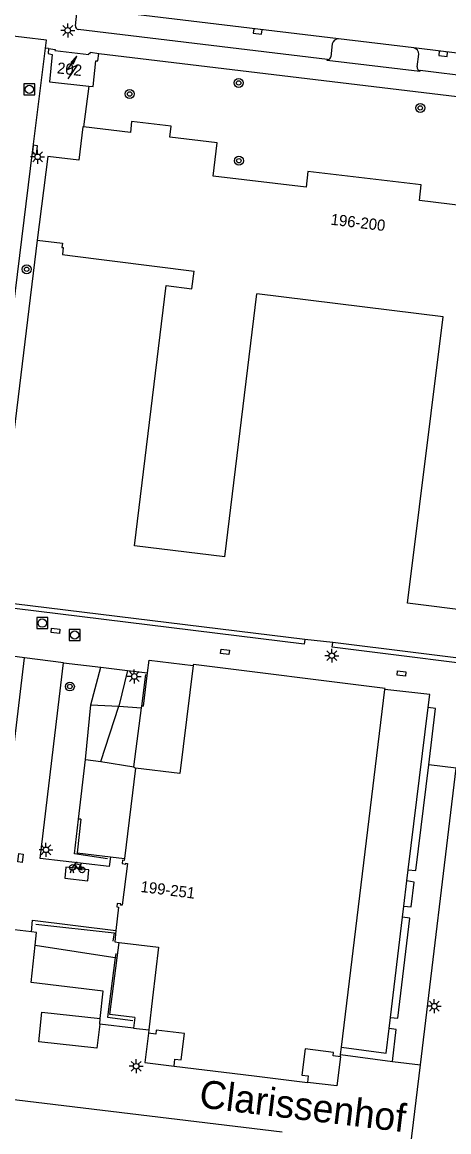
# Model space of a CAD drawing. Extents: x 132998 to 136004, y 396998 to 398512.
# Drawn here: x 133890.3 to 133928.6, y 397054.8 to 397154.1 of the extents above; entities that cross this region are included whole.
import ezdxf

# ---------------------------------------------------------------- set-up
doc = ezdxf.new("R2010")
doc.units = 0
for name, color, linetype in [('gg-afsc-erfafscheiding', 7, 'Continuous'), ('gg-afsc-haag', 7, 'Continuous'), ('gg-afsc-hekwerk', 7, 'Continuous'), ('gg-afsc-lijn haag', 7, 'Continuous'), ('gg-afsc-muur', 7, 'Continuous'), ('gg-anno-huisnummerreeks BGT', 7, 'Continuous'), ('gg-anno-openbare ruimte label', 7, 'Continuous'), ('gg-bbg-gedigitaliseerde bebouwing', 7, 'Continuous'), ('gg-bbg-hoofdgebouw', 7, 'Continuous'), ('gg-knt-bovenkant onderkant talud', 7, 'Continuous'), ('gg-knt-verharding', 7, 'Continuous'), ('gg-knt-verharding nz', 7, 'Continuous'), ('gt-grn-groengrens', 7, 'Continuous'), ('gt-grn-vlakafsluiter', 7, 'Continuous'), ('gt-symb-boom', 7, 'Continuous'), ('gt-symb-fietsenrek', 7, 'Continuous'), ('gt-symb-kolk', 7, 'Continuous'), ('gt-symb-kolk center center', 7, 'Continuous'), ('gt-symb-lichtmast', 7, 'Continuous'), ('gt-symb-rioolschacht', 7, 'Continuous'), ('gt-symb-trafo symbool', 7, 'Continuous')]:
    doc.layers.add(name, color=color, linetype=linetype)

# ---------------------------------------------------------------- blocks, each defined once
blk = doc.blocks.new('gt0-LMAST')
at = {"layer": 'gt-symb-lichtmast'}
for p, q in [((-0.182, 0.173), (-0.447, 0.438)), ((-0.005, 0.246), (-0.005, 0.621)), ((0.172, 0.173), (0.437, 0.438)), ((-0.255, -0.004), (-0.63, -0.004)), ((-0.182, -0.181), (-0.447, -0.446)), ((-0.005, -0.254), (-0.005, -0.629)), ((0.437, -0.446), (0.172, -0.181)), ((0.245, -0.004), (0.62, -0.004))]:
    blk.add_line(p, q, dxfattribs=at)
blk.add_circle((-0.005, -0.004), 0.25, dxfattribs=at)
blk = doc.blocks.new('gt0-KOLKCC')
at = {"layer": 'gt-symb-kolk center center'}
blk.add_lwpolyline([(-0.375, 0.2), (0.375, 0.2), (0.375, -0.2), (-0.375, -0.2)], close=True, dxfattribs=at)
blk = doc.blocks.new('gt0-HSP')
at = {"layer": 'gt-symb-trafo symbool'}
for points in [[(0.771, 0.746), (-0.529, -0.004), (0.471, -0.004), (-0.829, -0.754)], [(-0.217, -0.24), (-0.829, -0.754), (-0.077, -0.48)]]:
    blk.add_lwpolyline(points, dxfattribs=at)
blk = doc.blocks.new('gt0-KOLK')
at = {"layer": 'gt-symb-kolk'}
blk.add_lwpolyline([(0, 0), (0.375, 0), (0.375, 0.4), (-0.375, 0.4), (-0.375, 0), (0, 0)], dxfattribs=at)
blk = doc.blocks.new('gt0-BOOM')
at = {"layer": 'gt-symb-boom'}
for radius in [0.4, 0.2]:
    blk.add_circle((0, 0), radius, dxfattribs=at)
blk = doc.blocks.new('gt0-FREK')
at = {"layer": 'gt-symb-fietsenrek'}
for p, q in [((0.259, 0.762), (0.294, 0.823)), ((0.54, 0.335), (0.259, 0.762)), ((0.294, 0.823), (0.767, 0.714)), ((0.767, 0.714), (0.54, 0.335)), ((0.757, 0.841), (0.866, 0.816)), ((0.767, 0.714), (0.84, 0.822)), ((0.895, 0.252), (0.767, 0.714))]:
    blk.add_line(p, q, dxfattribs=at)
for points in [[(-0.124, 0), (-0.047, 0.312), (0.053, 0.312), (0.12, 0)], [(0.036, 0.476), (0.228, 0.708), (0.259, 0.762)], [(0.294, 0.823), (0.36, 0.937), (0.452, 0.935)], [(0.54, 0.335), (0.555, 0.305), (0.895, 0.252)]]:
    blk.add_lwpolyline(points, dxfattribs=at)
for centre in [(0.036, 0.476), (0.895, 0.252)]:
    blk.add_circle(centre, 0.252, dxfattribs=at)
blk = doc.blocks.new('gt0-RS')
at = {"layer": 'gt-symb-rioolschacht'}
blk.add_lwpolyline([(-0.5, -0.5), (0.5, -0.5), (0.5, 0.5), (-0.5, 0.5)], close=True, dxfattribs=at)
blk.add_circle((0, 0), 0.375, dxfattribs=at)

msp = doc.modelspace()

# ---------------------------------------------------------------- linework, layer by layer
at = {"layer": 'gg-afsc-erfafscheiding'}
for p, q in [((133929.236, 397087.315), (133926.783, 397087.617)), ((133891.163, 397072.669), (133887.64, 397073.084))]:
    msp.add_line(p, q, dxfattribs=at)
at = {"layer": 'gg-afsc-haag'}
for p, q in [((133900.334, 397087.45), (133901.033, 397092.73)), ((133901.033, 397092.73), (133901.053, 397092.88)), ((133895.395, 397082.765), (133896.019, 397088.102)), ((133896.019, 397088.102), (133897.376, 397087.933)), ((133897.376, 397087.933), (133900.334, 397087.45))]:
    msp.add_line(p, q, dxfattribs=at)
at = {"layer": 'gg-afsc-hekwerk'}
for p, q in [((133898.246, 397079.374), (133899.507, 397079.221)), ((133924.816, 397077.227), (133924.933, 397078.225)), ((133924.426, 397073.975), (133924.543, 397074.976)), ((133923.228, 397064.014), (133923.353, 397065.011)), ((133900.319, 397064.048), (133901.691, 397063.89))]:
    msp.add_line(p, q, dxfattribs=at)
for points in [[(133901.573, 397095.87), (133901.724, 397096.993), (133905.679, 397096.506)], [(133926.742, 397092.762), (133926.884, 397093.903), (133922.866, 397094.368)]]:
    msp.add_lwpolyline(points, dxfattribs=at)
at = {"layer": 'gg-afsc-lijn haag'}
for p, q in [((133901.053, 397092.88), (133901.434, 397095.694)), ((133898.719, 397070.737), (133898.672, 397070.364))]:
    msp.add_line(p, q, dxfattribs=at)
for points in [[(133897.986, 397079.196), (133895.03, 397079.649), (133895.395, 397082.765)], [(133891.571, 397073.354), (133898.576, 397072.57), (133898.459, 397071.828)], [(133898.672, 397070.364), (133897.999, 397065.041), (133900.25, 397064.733)]]:
    msp.add_lwpolyline(points, dxfattribs=at)
at = {"layer": 'gg-afsc-muur'}
for p, q in [((133896.306, 397148.381), (133895.819, 397144.745)), ((133891.688, 397134.587), (133887.731, 397102.273)), ((133915.67, 397098.843), (133887.731, 397102.273)), ((133918.181, 397098.56), (133915.67, 397098.843)), ((133901.217, 397092.861), (133901.573, 397095.87)), ((133924.933, 397078.225), (133926.742, 397092.762)), ((133924.543, 397074.976), (133924.816, 397077.227)), ((133923.353, 397065.011), (133924.426, 397073.975)), ((133898.838, 397070.338), (133899.019, 397071.721))]:
    msp.add_line(p, q, dxfattribs=at)
for points in [[(133933.103, 397096.768), (133933.087, 397096.715), (133918.181, 397098.56)], [(133895.589, 397082.742), (133895.252, 397079.739), (133898.246, 397079.374)], [(133900.429, 397064.988), (133898.204, 397065.281), (133898.838, 397070.338)], [(133901.656, 397063.591), (133901.32, 397060.969), (133903.948, 397060.651)], [(133918.97, 397062.335), (133922.974, 397061.813), (133923.228, 397064.014)], [(133918.866, 397061.481), (133918.534, 397058.879), (133915.913, 397059.193)]]:
    msp.add_lwpolyline(points, dxfattribs=at)
at = {"layer": 'gg-bbg-gedigitaliseerde bebouwing'}
for p, q in [((133894.605, 397133.213), (133905.741, 397131.817)), ((133900.4, 397107.232), (133903.244, 397130.535)), ((133908.512, 397106.242), (133911.385, 397129.787)), ((133928.073, 397127.722), (133911.385, 397129.787)), ((133924.886, 397102.08), (133928.073, 397127.722))]:
    msp.add_line(p, q, dxfattribs=at)
msp.add_lwpolyline([(133903.244, 397130.535), (133905.547, 397130.25), (133905.741, 397131.817)], dxfattribs=at)
at = {"layer": 'gg-bbg-hoofdgebouw'}
for p, q in [((133892.62, 397142.09), (133891.688, 397134.587)), ((133908.512, 397106.242), (133900.4, 397107.232)), ((133932.988, 397101.073), (133924.886, 397102.08)), ((133918.97, 397062.335), (133922.866, 397094.368)), ((133900.491, 397087.321), (133899.507, 397079.221)), ((133901.691, 397063.89), (133901.656, 397063.591)), ((133918.89, 397061.68), (133918.97, 397062.335)), ((133918.866, 397061.481), (133918.89, 397061.68))]:
    msp.add_line(p, q, dxfattribs=at)
for points in [[(133892.69, 397151.74), (133892.65, 397151.29), (133893.03, 397151.23), (133892.77, 397148.76), (133896.306, 397148.381)], [(133892.69, 397151.74), (133893.28, 397151.66), (133893.27, 397151.56), (133896.32, 397151.22), (133896.33, 397151.32), (133896.43, 397151.31), (133896.45, 397151.41), (133897.2, 397151.31)], [(133896.306, 397148.381), (133896.69, 397148.34), (133896.94, 397150.66), (133897.13, 397150.64), (133897.2, 397151.31)], [(133895.819, 397144.745), (133895.78, 397144.75), (133895.42, 397141.76), (133892.62, 397142.09)], [(133946.85, 397138.61), (133942.39, 397139.14), (133942.5, 397140.12), (133939.01, 397140.58), (133938.89, 397139.61), (133934.61, 397140.11), (133934.28, 397137.13), (133925.95, 397138.13), (133926.12, 397139.54), (133915.95, 397140.75), (133915.79, 397139.33), (133907.45, 397140.33), (133907.82, 397143.32), (133903.57, 397143.82), (133903.68, 397144.81), (133900.15, 397145.22), (133900.04, 397144.23), (133895.819, 397144.745)], [(133891.688, 397134.587), (133893.944, 397134.328), (133893.901, 397133.946), (133894, 397133.935), (133893.938, 397133.297), (133894.605, 397133.213)], [(133905.679, 397096.506), (133904.482, 397086.837), (133900.491, 397087.321)], [(133922.866, 397094.368), (133922.878, 397094.467), (133905.69, 397096.595), (133905.679, 397096.506)], [(133899.507, 397079.221), (133899.488, 397079.065), (133899.339, 397079.08), (133899.308, 397078.778), (133899.623, 397078.736), (133899.633, 397078.815), (133899.782, 397078.796), (133899.306, 397075.051), (133899.157, 397075.07), (133899.169, 397075.169), (133898.861, 397075.206), (133898.824, 397074.897), (133898.974, 397074.877), (133898.745, 397072.792)], [(133898.745, 397072.792), (133898.632, 397071.768), (133899.019, 397071.721)], [(133899.019, 397071.721), (133902.569, 397071.289), (133902.022, 397066.76), (133901.691, 397063.89)], [(133903.948, 397060.651), (133904.023, 397061.266), (133904.589, 397061.197), (133904.877, 397063.562), (133902.351, 397063.853), (133902.312, 397063.515), (133901.656, 397063.591)], [(133918.866, 397061.481), (133918.211, 397061.561), (133918.25, 397061.878), (133915.701, 397062.192), (133915.418, 397059.837), (133915.983, 397059.769), (133915.913, 397059.193)], [(133903.948, 397060.651), (133911.127, 397059.775), (133915.913, 397059.193)]]:
    msp.add_lwpolyline(points, dxfattribs=at)
at = {"layer": 'gg-knt-bovenkant onderkant talud'}
for p, q in [((133896.019, 397088.102), (133896.484, 397093.003)), ((133896.484, 397093.003), (133898.994, 397092.86)), ((133898.994, 397092.86), (133901.033, 397092.73))]:
    msp.add_line(p, q, dxfattribs=at)
at = {"layer": 'gg-knt-verharding'}
for p, q in [((133895.118, 397153.781), (133895.234, 397154.919)), ((133892.504, 397152.503), (133888.519, 397152.99)), ((133917.697, 397150.767), (133895.36, 397153.449)), ((133892.413, 397151.775), (133892.504, 397152.503)), ((133892.69, 397151.74), (133892.413, 397151.775)), ((133918.143, 397152.181), (133918.022, 397151.019)), ((133925.46, 397151.805), (133918.707, 397152.615)), ((133897.2, 397151.31), (133946.928, 397145.348)), ((133925.742, 397150.099), (133925.888, 397151.24)), ((133955.893, 397146.174), (133926.015, 397149.768)), ((133890.555, 397097.193), (133887.049, 397097.676)), ((133888.452, 397079.636), (133890.555, 397097.193)), ((133894.048, 397096.754), (133890.555, 397097.193)), ((133891.957, 397079.228), (133894.048, 397096.754)), ((133894.048, 397096.754), (133897.393, 397096.367)), ((133897.393, 397096.367), (133899.77, 397096.064)), ((133899.77, 397096.064), (133901.573, 397095.87)), ((133926.048, 397060.771), (133929.236, 397087.315)), ((133898.141, 397078.526), (133891.957, 397079.228)), ((133898.246, 397079.374), (133898.141, 397078.526)), ((133790.946, 397069.515), (133913.641, 397054.762)), ((133897.303, 397064.406), (133897.336, 397064.922)), ((133900.319, 397064.048), (133897.303, 397064.406)), ((133900.429, 397064.988), (133900.319, 397064.048)), ((133918.89, 397061.68), (133923.528, 397061.073)), ((133923.528, 397061.073), (133926.048, 397060.771)), ((133925.16, 397053.377), (133926.048, 397060.771))]:
    msp.add_line(p, q, dxfattribs=at)
for points in [[(133886.385, 397103.048), (133891.276, 397142.72), (133892.413, 397151.775)], [(133926.015, 397149.768), (133926.005, 397149.682), (133917.686, 397150.674), (133917.697, 397150.767)], [(133915.67, 397098.843), (133915.626, 397098.423), (133887.678, 397101.842)], [(133935.303, 397095.999), (133918.129, 397098.144), (133918.181, 397098.56)], [(133926.783, 397087.617), (133927.404, 397092.669), (133926.742, 397092.762)], [(133924.933, 397078.225), (133925.621, 397078.17), (133926.783, 397087.617)], [(133924.543, 397074.976), (133925.225, 397074.915), (133925.497, 397077.122), (133924.816, 397077.227)], [(133891.163, 397072.669), (133891.267, 397073.722), (133898.745, 397072.792)], [(133923.353, 397065.011), (133924.01, 397064.947), (133925.093, 397073.883), (133924.426, 397073.975)], [(133891.504, 397071.487), (133891.617, 397072.613), (133891.163, 397072.669)], [(133897.336, 397064.922), (133897.596, 397067.368), (133891.134, 397068.122), (133891.504, 397071.487)], [(133923.528, 397061.073), (133923.875, 397063.919), (133923.228, 397064.014)]]:
    msp.add_lwpolyline(points, dxfattribs=at)
for centre, radius, start, end in [((133895.383, 397153.72), 0.272, 167.09754, 265.08025), ((133918.672, 397152.077), 0.539, 86.25105, 168.90577), ((133925.377, 397151.297), 0.515, 353.61217, 80.6773), ((133917.736, 397151.052), 0.288, 262.14958, 353.42932), ((133926.05, 397150.075), 0.309, 175.47962, 263.55019)]:
    msp.add_arc(centre, radius, start, end, dxfattribs=at)
at = {"layer": 'gg-knt-verharding nz'}
for points in [[(133918.707, 397152.615), (133898.246, 397155.057), (133894.94, 397155.396)], [(133956.33, 397148.08), (133944.098, 397149.585), (133928.106, 397151.471), (133925.46, 397151.805)], [(133894.148, 397077.461), (133896.207, 397077.239), (133896.313, 397078.231), (133894.254, 397078.453), (133894.148, 397077.461)], [(133897.303, 397064.406), (133897.032, 397062.266), (133891.814, 397062.836), (133892.103, 397065.48), (133897.336, 397064.922)]]:
    msp.add_lwpolyline(points, dxfattribs=at)
at = {"layer": 'gt-grn-groengrens'}
for p, q in [((133896.484, 397093.003), (133897.393, 397096.367)), ((133899.77, 397096.064), (133898.994, 397092.86)), ((133897.376, 397087.933), (133898.994, 397092.86)), ((133900.334, 397087.45), (133900.491, 397087.321)), ((133895.589, 397082.742), (133895.395, 397082.765)), ((133891.504, 397071.487), (133898.838, 397070.338))]:
    msp.add_line(p, q, dxfattribs=at)
at = {"layer": 'gt-grn-vlakafsluiter'}
msp.add_line((133901.217, 397092.861), (133901.053, 397092.88), dxfattribs=at)

# ---------------------------------------------------------------- block references
at = {"layer": 'gt-symb-boom'}
for p in [(133909.742, 397148.671), (133899.975, 397147.679), (133926.028, 397146.433), (133909.766, 397141.705), (133890.737, 397131.987), (133894.611, 397094.631)]:
    msp.add_blockref('gt0-BOOM', p, dxfattribs=at)
at = {"layer": 'gt-symb-fietsenrek'}
msp.add_blockref('gt0-FREK', (133894.805, 397077.961), dxfattribs=at)
at = {"layer": 'gt-symb-kolk'}
for p, rotation in [((133911.466, 397153.479), 173.197288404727), ((133928.106, 397151.471), 172.80691860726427), ((133891.276, 397142.72), -97.0059047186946)]:
    msp.add_blockref('gt0-KOLK', p, dxfattribs=dict(at, rotation=rotation))
at = {"layer": 'gt-symb-kolk center center'}
for p, rotation in [((133893.325, 397099.618), -7.094989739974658), ((133908.513, 397097.728), -6.940844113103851), ((133924.348, 397095.8), 173.0591558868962), ((133890.185, 397079.283), -97.16004739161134)]:
    msp.add_blockref('gt0-KOLKCC', p, dxfattribs=dict(at, rotation=rotation))
at = {"layer": 'gt-symb-lichtmast'}
for p in [(133894.424, 397153.377), (133891.723, 397142.058), (133918.101, 397097.397), (133900.392, 397095.538), (133892.472, 397080.018), (133927.29, 397066.013), (133900.557, 397060.636)]:
    msp.add_blockref('gt0-LMAST', p, dxfattribs=at)
at = {"layer": 'gt-symb-rioolschacht'}
for p in [(133890.974, 397148.094), (133892.134, 397100.312), (133895.037, 397099.242)]:
    msp.add_blockref('gt0-RS', p, dxfattribs=at)
at = {"layer": 'gt-symb-trafo symbool', "rotation": -154.0242853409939}
msp.add_blockref('gt0-HSP', (133894.823, 397150.032), dxfattribs=at)

# ---------------------------------------------------------------- texts
at = {"layer": 'gg-anno-huisnummerreeks BGT'}
for s, rotation, p in [('202', 353.6, (133893.416, 397149.532)), ('196-200', 353.2, (133917.958, 397135.98)), ('199-251', 352.8, (133900.906, 397076.244))]:
    msp.add_text(s, height=1, rotation=rotation, dxfattribs=at).set_placement(p)
at = {"layer": 'gg-anno-openbare ruimte label'}
msp.add_text('Clarissenhof', height=2.5, rotation=353.1, dxfattribs=at).set_placement((133906.125, 397056.963))

doc.saveas('drawing.dxf')
